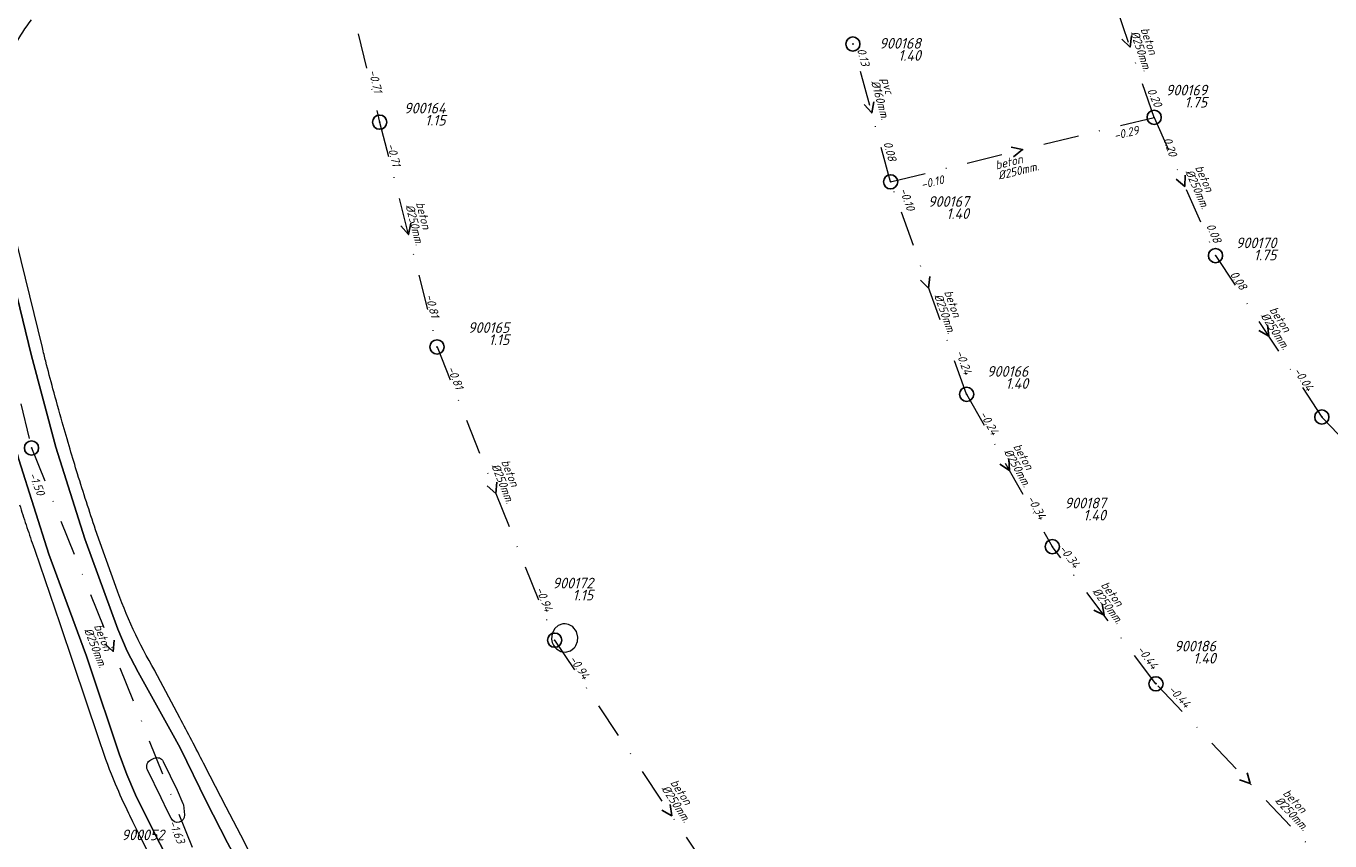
# Model space of a CAD drawing. Extents: x 148869 to 161638, y 453607 to 469810.
# Tile 636 of 656: x 153828 to 154011, y 467678 to 467792. Entities that reach past the tile are written whole.
import ezdxf
from ezdxf.enums import TextEntityAlignment as Align

# ---------------------------------------------------------------- set-up
doc = ezdxf.new("R2010")
doc.units = 0
doc.header["$PDMODE"] = 32
doc.header["$PDSIZE"] = 2
doc.linetypes.add('RI-VWA', pattern=[11, 5, -3, 0, -3])
doc.layers.get('0').update_dxf_attribs({"linetype": 'CONTINUOUS'})
for name, color, linetype in [('B-OI-RI-BOB-T18-niet meenemen', 252, 'CONTINUOUS'), ('B-OI-RI-DIAMETER-T18-niet meenemen', 252, 'CONTINUOUS'), ('B-OI-RI-MATERIAAL-T18-niet meenemen', 252, 'CONTINUOUS'), ('B-OI-RI-STROOMRICHTING-S-niet meenemen', 252, 'CONTINUOUS'), ('B-OI-RI-VWA_PUTDEKSELHOOGTE-T25-niet meenemen', 252, 'CONTINUOUS'), ('gs dwa', 252, 'CONTINUOUS')]:
    doc.layers.add(name, color=color, linetype=linetype)
for name, color, linetype, lineweight in [('B-OI-RI-VWA_TRANSPORTLEIDING-G-niet meenemen', 252, 'RI-VWA', 18), ('B-RO-VH-VERHARDING_ASFALT-GV', 251, 'CONTINUOUS', 18), ('B-RO-VH-VERHARDING_SIERBESTRATING-GV', 251, 'CONTINUOUS', 18)]:
    doc.layers.add(name, color=color, linetype=linetype, lineweight=lineweight)
doc.styles.add('iso15', font='ISO.shx', dxfattribs={"oblique": 15})
doc.styles.add('NLCS-ISO-M750_CURSIEF', font='NLCS-ISO.ttf', dxfattribs={"oblique": 15})

# ---------------------------------------------------------------- blocks, each defined once
blk = doc.blocks.new('ACMAP_ANN_TEMPLATE_diam')
at = {"color": 0, "linetype": 'ByBlock', "style": 'iso15', "oblique": 15}
blk.add_attdef('diam', (0.5, -1.3), '', height=1.2, dxfattribs=at)
blk = doc.blocks.new('ACMAP_ANN_TEMPLATE_mat')
at = {"color": 0, "linetype": 'ByBlock', "style": 'iso15', "oblique": 15}
blk.add_attdef('mat', (0.5, 0.2), '', height=1.2, dxfattribs=at)
blk = doc.blocks.new('ACMAP_ANN_TEMPLATE_nap-l')
at = {"color": 0, "linetype": 'ByBlock', "style": 'iso15', "oblique": 15}
blk.add_attdef('nap-l', (3.3, 0.2), '', height=1.2, dxfattribs=at)
blk = doc.blocks.new('ACMAP_ANN_TEMPLATE_nap-r')
at = {"color": 0, "linetype": 'ByBlock', "style": 'iso15', "oblique": 15}
blk.add_attdef('nap-r', text='', height=1.2, dxfattribs=at).set_placement((-4.1, 0.2), align=Align.RIGHT)
blk = doc.blocks.new('ACMAP_ANN_TEMPLATE_puth-dwa')
at = {"color": 0, "linetype": 'ByBlock', "style": 'iso15', "oblique": 15}
blk.add_attdef('puth-dwa', text='', height=1.5, dxfattribs=at).set_placement((2.7, 1), align=Align.RIGHT)
blk = doc.blocks.new('ACMAP_ANN_TEMPLATE_putnr-dwa')
at = {"color": 0, "linetype": 'ByBlock', "style": 'iso15', "oblique": 15}
blk.add_attdef('putnr-dwa', text='', height=1.5, dxfattribs=at).set_placement((2.7, 2.7), align=Align.RIGHT)

msp = doc.modelspace()

# ---------------------------------------------------------------- linework, layer by layer
at = {"layer": 'B-OI-RI-STROOMRICHTING-S-niet meenemen'}
for points in [[(153983.29, 467790.87), (153983.08, 467789.28), (153981.93, 467790.4)], [(153947.04, 467781.59), (153946.73, 467780.01), (153945.66, 467781.21)], [(153966.35, 467775.22), (153967.92, 467774.86), (153966.69, 467773.82)], [(153990.85, 467771.28), (153990.78, 467769.67), (153989.54, 467770.69)], [(153881.88, 467764.49), (153881.54, 467762.91), (153880.48, 467764.13)], [(153954.92, 467756.99), (153954.73, 467755.39), (153953.57, 467756.5)], [(154002.39, 467750.2), (154002.58, 467748.6), (154001.19, 467749.41)], [(153966.03, 467731.35), (153966.1, 467729.74), (153964.77, 467730.64)], [(153893.98, 467728.09), (153893.85, 467726.49), (153892.64, 467727.56)], [(153979.13, 467710.97), (153979.42, 467709.39), (153977.98, 467710.1)], [(153840.16, 467705.9), (153840.02, 467704.3), (153838.82, 467705.37)], [(153999.53, 467687.24), (153999.99, 467685.7), (153998.48, 467686.25)], [(153918.39, 467682.79), (153918.59, 467681.19), (153917.19, 467681.99)]]:
    msp.add_lwpolyline(points, dxfattribs=at)
at = {"layer": 'B-OI-RI-VWA_TRANSPORTLEIDING-G-niet meenemen'}
for p, q in [((153869.18, 467812.72), (153877.5, 467778.72)), ((153986.46, 467779.39), (153979.69, 467799.16)), ((153814.12, 467793.09), (153828.52, 467732.9)), ((153949.38, 467770.33), (153944.08, 467789.69)), ((153877.5, 467778.72), (153885.57, 467747.11)), ((153949.38, 467770.33), (153986.46, 467779.39)), ((153986.46, 467779.39), (153995.1, 467759.95)), ((153960.08, 467740.45), (153949.38, 467770.33)), ((153995.1, 467759.95), (154010.06, 467737.25)), ((153885.57, 467747.11), (153902.12, 467705.87)), ((153960.08, 467740.45), (153972.13, 467719.03)), ((154010.06, 467737.25), (154038.14, 467707.88)), ((153828.52, 467732.9), (153851.53, 467675.7)), ((153986.71, 467699.74), (153972.13, 467719.03)), ((153902.12, 467705.87), (153935.06, 467656.51)), ((154013.28, 467671.65), (153986.71, 467699.74))]:
    msp.add_line(p, q, dxfattribs=at)
at = {"layer": 'B-RO-VH-VERHARDING_ASFALT-GV'}
for points in [[(153826.21, 467789.57, -0.034771), (153828.52, 467793.1)], [(153830.28, 467746.06, -0.005333), (153830.05, 467747.03)], [(153830.52, 467745.09, -0.006071), (153830.28, 467746.06)], [(153831.54, 467741.22, -0.003577), (153830.52, 467745.09)], [(153832.85, 467736.53, -0.002788), (153831.54, 467741.22)], [(153833.94, 467732.75, -0.003144), (153832.85, 467736.53)], [(153835, 467729.26, -0.002862), (153833.94, 467732.75)], [(153836.25, 467725.32, -0.003591), (153835, 467729.26)], [(153826.84, 467724.92, 0.003297), (153827.76, 467722.09)], [(153837.54, 467721.4, -0.003907), (153836.25, 467725.32)], [(153827.76, 467722.09, 0.003509), (153828.74, 467719.19)], [(153845.85, 467701.59, -0.044551), (153840.36, 467713.4)], [(153852.72, 467688.56, 0.00581), (153849.37, 467694.97)], [(153837.86, 467692.32, 0.00468), (153838.21, 467691.23)], [(153838.21, 467691.23, 0.018785), (153840.29, 467685.69)], [(153844.84, 467687.65, -0.438047), (153845.33, 467689.07)], [(153845.78, 467689.27, -0.410989), (153847.05, 467688.83)], [(153840.29, 467685.69, 0.014418), (153842.17, 467681.53)], [(153850.03, 467681.31, -0.860145), (153848.16, 467680.84)]]:
    msp.add_lwpolyline(points, format="xyb", dxfattribs=at)
at = {"layer": 'B-RO-VH-VERHARDING_ASFALT-GV', "flags": 128}
for points in [[(153820.55, 467780.28), (153820.55, 467780.34), (153820.55, 467781.55), (153820.57, 467782.14), (153814.33, 467780.61), (153823.1, 467744.76), (153826.72, 467731.28), (153830.95, 467717.98), (153835.77, 467704.88), (153836.25, 467703.63), (153836.69, 467702.37), (153840.85, 467689.9), (153841.92, 467686.98), (153843.17, 467684.14), (153845.86, 467678.64), (153848.67, 467673.21), (153851.72, 467667.57), (153854.14, 467663.31), (153856.6, 467665.01), (153855.61, 467666.77), (153855.01, 467667.75)], [(153822.09, 467772.11), (153828.45, 467746.06), (153831.95, 467733), (153836.03, 467720.11), (153840.68, 467707.42), (153842, 467704.35), (153843.53, 467701.38), (153848.7, 467692.08), (153849.47, 467690.63), (153853.07, 467683.23), (153856.07, 467677.39), (153859.45, 467671.14), (153861.32, 467667.88), (153862.95, 467668.91), (153859.68, 467675.13), (153859.67, 467675.15), (153857.96, 467678.45), (153855.9, 467682.41), (153853.64, 467686.77), (153852.72, 467688.56)], [(153856.54, 467669.01), (153857.58, 467668.15), (153857.67, 467667.96), (153858.77, 467666.28), (153861.32, 467667.88), (153859.45, 467671.14), (153856.07, 467677.39), (153853.07, 467683.23), (153849.47, 467690.63), (153848.7, 467692.08), (153843.53, 467701.38), (153842, 467704.35), (153840.68, 467707.42), (153836.03, 467720.11), (153831.95, 467733), (153828.45, 467746.06), (153822.09, 467772.11)], [(153830.05, 467747.03), (153825.88, 467764.03), (153824.32, 467770.03)], [(153848.67, 467673.21), (153845.86, 467678.64), (153843.17, 467684.14), (153841.92, 467686.98), (153840.85, 467689.9), (153836.69, 467702.37), (153836.25, 467703.63), (153835.77, 467704.88), (153830.95, 467717.98), (153826.72, 467731.28)], [(153840.36, 467713.4), (153837.54, 467721.39), (153837.54, 467721.4)], [(153828.74, 467719.19), (153828.97, 467718.55), (153832.52, 467708.23), (153834.44, 467702.52), (153837.86, 467692.32)], [(153849.37, 467694.97), (153845.85, 467701.58), (153845.85, 467701.59)], [(153845.33, 467689.07), (153845.77, 467689.27), (153845.78, 467689.27)], [(153847.05, 467688.83), (153849.01, 467684.79), (153849.79, 467682.91)], [(153848.16, 467680.84), (153847.67, 467681.84), (153846.77, 467683.69), (153844.84, 467687.65)], [(153849.79, 467682.91), (153849.89, 467682.72), (153850.03, 467681.31)], [(153842.17, 467681.53), (153842.29, 467681.28), (153842.73, 467680.39), (153843.74, 467678.33), (153844.77, 467676.28)]]:
    msp.add_lwpolyline(points, dxfattribs=at)
at = {"layer": 'B-RO-VH-VERHARDING_SIERBESTRATING-GV', "flags": 128}
msp.add_lwpolyline([(153905.12, 467705.14), (153905.35, 467705.7), (153905.4, 467706.31), (153905.19, 467707.09), (153904.7, 467707.73), (153904.54, 467707.86), (153904.09, 467708.09), (153903.6, 467708.18), (153903.26, 467708.17), (153902.63, 467707.95), (153902.13, 467707.52), (153901.75, 467706.81), (153901.67, 467706.02), (153901.76, 467705.57), (153901.94, 467705.16), (153902.13, 467704.88), (153902.37, 467704.65), (153902.97, 467704.3), (153903.66, 467704.21), (153904.34, 467704.39), (153904.88, 467704.8), (153905.01, 467704.96)], close=True, dxfattribs=at)
at = {"layer": 'gs dwa'}
for p in [(153944.08, 467789.69), (153986.46, 467779.39), (153877.5, 467778.72), (153949.38, 467770.33), (153995.1, 467759.95), (153885.57, 467747.11), (153960.08, 467740.45), (154010.06, 467737.25), (153828.52, 467732.9), (153972.13, 467719.03), (153902.12, 467705.87), (153986.71, 467699.74)]:
    msp.add_point(p, dxfattribs=at)

# ---------------------------------------------------------------- block references
at = {"layer": 'B-OI-RI-BOB-T18-niet meenemen'}
ref = msp.add_blockref('ACMAP_ANN_TEMPLATE_nap-r', (153946.2, 467782.5), dxfattribs=dict(at, rotation=285.3101963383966))
ref.add_attrib('nap-r', '0.13', dxfattribs={"layer": '0', "color": 0, "linetype": 'ByBlock', "height": 1.2, "rotation": 285.3102, "style": 'NLCS-ISO-M750_CURSIEF', "oblique": 15}).set_placement((153945.31, 467786.51), align=Align.RIGHT)
ref = msp.add_blockref('ACMAP_ANN_TEMPLATE_nap-r', (153877.5, 467778.72), dxfattribs=dict(at, rotation=283.7504021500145))
ref.add_attrib('nap-r', '-0.71', dxfattribs={"layer": '0', "color": 0, "linetype": 'ByBlock', "height": 1.2, "rotation": 283.7504, "style": 'NLCS-ISO-M750_CURSIEF', "oblique": 15}).set_placement((153876.72, 467782.75), align=Align.RIGHT)
ref = msp.add_blockref('ACMAP_ANN_TEMPLATE_nap-l', (153983.92, 467786.12), dxfattribs=dict(at, rotation=293.96248897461))
ref.add_attrib('nap-l', '0.20', (153985.44, 467783.18), dxfattribs={"layer": '0', "color": 0, "linetype": 'ByBlock', "height": 1.2, "rotation": 293.9625, "style": 'NLCS-ISO-M750_CURSIEF', "oblique": 15})
ref = msp.add_blockref('ACMAP_ANN_TEMPLATE_nap-r', (153988.42, 467777.83), dxfattribs=dict(at, rotation=13.73043588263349))
ref.add_attrib('nap-r', '-0.29', dxfattribs={"layer": '0', "color": 0, "linetype": 'ByBlock', "height": 1.2, "rotation": 13.7304, "style": 'NLCS-ISO-M750_CURSIEF', "oblique": 15}).set_placement((153984.39, 467777.05), align=Align.RIGHT)
ref = msp.add_blockref('ACMAP_ANN_TEMPLATE_nap-l', (153986.46, 467779.39), dxfattribs=dict(at, rotation=288.9031545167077))
ref.add_attrib('nap-l', '0.20', (153987.72, 467776.33), dxfattribs={"layer": '0', "color": 0, "linetype": 'ByBlock', "height": 1.2, "rotation": 288.9032, "style": 'NLCS-ISO-M750_CURSIEF', "oblique": 15})
ref = msp.add_blockref('ACMAP_ANN_TEMPLATE_nap-l', (153877.5, 467778.72), dxfattribs=dict(at, rotation=284.3216338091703))
ref.add_attrib('nap-l', '-0.71', (153878.51, 467775.57), dxfattribs={"layer": '0', "color": 0, "linetype": 'ByBlock', "height": 1.2, "rotation": 284.3216, "style": 'NLCS-ISO-M750_CURSIEF', "oblique": 15})
ref = msp.add_blockref('ACMAP_ANN_TEMPLATE_nap-l', (153947.29, 467778.95), dxfattribs=dict(at, rotation=285.3101963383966))
ref.add_attrib('nap-l', '0.08', (153948.36, 467775.82), dxfattribs={"layer": '0', "color": 0, "linetype": 'ByBlock', "height": 1.2, "rotation": 285.3102, "style": 'NLCS-ISO-M750_CURSIEF', "oblique": 15})
ref = msp.add_blockref('ACMAP_ANN_TEMPLATE_nap-l', (153950.66, 467768.34), dxfattribs=dict(at, rotation=13.73043588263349))
ref.add_attrib('nap-l', '-0.10', (153953.82, 467769.32), dxfattribs={"layer": '0', "color": 0, "linetype": 'ByBlock', "height": 1.2, "rotation": 13.7304, "style": 'NLCS-ISO-M750_CURSIEF', "oblique": 15})
ref = msp.add_blockref('ACMAP_ANN_TEMPLATE_nap-r', (153952.91, 467762.23), dxfattribs=dict(at, rotation=289.7023983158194))
ref.add_attrib('nap-r', '-0.10', dxfattribs={"layer": '0', "color": 0, "linetype": 'ByBlock', "height": 1.2, "rotation": 289.7024, "style": 'NLCS-ISO-M750_CURSIEF', "oblique": 15}).set_placement((153951.72, 467766.16), align=Align.RIGHT)
ref = msp.add_blockref('ACMAP_ANN_TEMPLATE_nap-r', (153996.38, 467757.78), dxfattribs=dict(at, rotation=293.96248897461))
ref.add_attrib('nap-r', '0.08', dxfattribs={"layer": '0', "color": 0, "linetype": 'ByBlock', "height": 1.2, "rotation": 293.9625, "style": 'NLCS-ISO-M750_CURSIEF', "oblique": 15}).set_placement((153994.89, 467761.61), align=Align.RIGHT)
ref = msp.add_blockref('ACMAP_ANN_TEMPLATE_nap-l', (153995.1, 467759.95), dxfattribs=dict(at, rotation=303.3861139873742))
ref.add_attrib('nap-l', '0.08', (153997.08, 467757.3), dxfattribs={"layer": '0', "color": 0, "linetype": 'ByBlock', "height": 1.2, "rotation": 303.3861, "style": 'NLCS-ISO-M750_CURSIEF', "oblique": 15})
ref = msp.add_blockref('ACMAP_ANN_TEMPLATE_nap-r', (153885.57, 467747.11), dxfattribs=dict(at, rotation=284.3216338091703))
ref.add_attrib('nap-r', '-0.81', dxfattribs={"layer": '0', "color": 0, "linetype": 'ByBlock', "height": 1.2, "rotation": 284.3216, "style": 'NLCS-ISO-M750_CURSIEF', "oblique": 15}).set_placement((153884.75, 467751.13), align=Align.RIGHT)
ref = msp.add_blockref('ACMAP_ANN_TEMPLATE_nap-l', (153957.24, 467749.45), dxfattribs=dict(at, rotation=289.7023983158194))
ref.add_attrib('nap-l', '-0.24', (153958.54, 467746.41), dxfattribs={"layer": '0', "color": 0, "linetype": 'ByBlock', "height": 1.2, "rotation": 289.7024, "style": 'NLCS-ISO-M750_CURSIEF', "oblique": 15})
ref = msp.add_blockref('ACMAP_ANN_TEMPLATE_nap-l', (153885.57, 467747.11), dxfattribs=dict(at, rotation=291.8660557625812))
ref.add_attrib('nap-l', '-0.81', (153886.98, 467744.12), dxfattribs={"layer": '0', "color": 0, "linetype": 'ByBlock', "height": 1.2, "rotation": 291.8661, "style": 'NLCS-ISO-M750_CURSIEF', "oblique": 15})
ref = msp.add_blockref('ACMAP_ANN_TEMPLATE_nap-r', (154010.06, 467737.25), dxfattribs=dict(at, rotation=303.3861139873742))
ref.add_attrib('nap-r', '-0.04', dxfattribs={"layer": '0', "color": 0, "linetype": 'ByBlock', "height": 1.2, "rotation": 303.3861, "style": 'NLCS-ISO-M750_CURSIEF', "oblique": 15}).set_placement((154007.97, 467740.78), align=Align.RIGHT)
ref = msp.add_blockref('ACMAP_ANN_TEMPLATE_nap-l', (153960.08, 467740.45), dxfattribs=dict(at, rotation=299.3602934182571))
ref.add_attrib('nap-l', '-0.24', (153961.87, 467737.67), dxfattribs={"layer": '0', "color": 0, "linetype": 'ByBlock', "height": 1.2, "rotation": 299.3603, "style": 'NLCS-ISO-M750_CURSIEF', "oblique": 15})
ref = msp.add_blockref('ACMAP_ANN_TEMPLATE_nap-l', (153826.69, 467732.17), dxfattribs=dict(at, rotation=291.9135780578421))
ref.add_attrib('nap-l', '-1.50', (153828.11, 467729.18), dxfattribs={"layer": '0', "color": 0, "linetype": 'ByBlock', "height": 1.2, "rotation": 291.9136, "style": 'NLCS-ISO-M750_CURSIEF', "oblique": 15})
ref = msp.add_blockref('ACMAP_ANN_TEMPLATE_nap-r', (153972.13, 467719.03), dxfattribs=dict(at, rotation=299.3602934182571))
ref.add_attrib('nap-r', '-0.34', dxfattribs={"layer": '0', "color": 0, "linetype": 'ByBlock', "height": 1.2, "rotation": 299.3603, "style": 'NLCS-ISO-M750_CURSIEF', "oblique": 15}).set_placement((153970.29, 467722.7), align=Align.RIGHT)
ref = msp.add_blockref('ACMAP_ANN_TEMPLATE_nap-r', (153977.47, 467712.5), dxfattribs=dict(at, rotation=307.0831563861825))
ref.add_attrib('nap-r', '-0.34', dxfattribs={"layer": '0', "color": 0, "linetype": 'ByBlock', "height": 1.2, "rotation": 307.0832, "style": 'NLCS-ISO-M750_CURSIEF', "oblique": 15}).set_placement((153975.16, 467715.89), align=Align.RIGHT)
ref = msp.add_blockref('ACMAP_ANN_TEMPLATE_nap-r', (153902.12, 467705.87), dxfattribs=dict(at, rotation=291.8660557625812))
ref.add_attrib('nap-r', '-0.94', dxfattribs={"layer": '0', "color": 0, "linetype": 'ByBlock', "height": 1.2, "rotation": 291.8661, "style": 'NLCS-ISO-M750_CURSIEF', "oblique": 15}).set_placement((153900.78, 467709.75), align=Align.RIGHT)
ref = msp.add_blockref('ACMAP_ANN_TEMPLATE_nap-l', (153981.84, 467707.07), dxfattribs=dict(at, rotation=307.0831563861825))
ref.add_attrib('nap-l', '-0.44', (153983.99, 467704.55), dxfattribs={"layer": '0', "color": 0, "linetype": 'ByBlock', "height": 1.2, "rotation": 307.0832, "style": 'NLCS-ISO-M750_CURSIEF', "oblique": 15})
ref = msp.add_blockref('ACMAP_ANN_TEMPLATE_nap-l', (153902.12, 467705.87), dxfattribs=dict(at, rotation=303.7168462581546))
ref.add_attrib('nap-l', '-0.94', (153904.12, 467703.24), dxfattribs={"layer": '0', "color": 0, "linetype": 'ByBlock', "height": 1.2, "rotation": 303.7168, "style": 'NLCS-ISO-M750_CURSIEF', "oblique": 15})
ref = msp.add_blockref('ACMAP_ANN_TEMPLATE_nap-r', (153993.52, 467693.13), dxfattribs=dict(at, rotation=313.4071140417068))
ref.add_attrib('nap-r', '-0.44', dxfattribs={"layer": '0', "color": 0, "linetype": 'ByBlock', "height": 1.2, "rotation": 313.4071, "style": 'NLCS-ISO-M750_CURSIEF', "oblique": 15}).set_placement((153990.85, 467696.24), align=Align.RIGHT)
ref = msp.add_blockref('ACMAP_ANN_TEMPLATE_nap-r', (153850.39, 467673.29), dxfattribs=dict(at, rotation=291.9135780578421))
ref.add_attrib('nap-r', '-1.63', dxfattribs={"layer": '0', "color": 0, "linetype": 'ByBlock', "height": 1.2, "rotation": 291.9136, "style": 'NLCS-ISO-M750_CURSIEF', "oblique": 15}).set_placement((153849.05, 467677.17), align=Align.RIGHT)
at = {"layer": 'B-OI-RI-DIAMETER-T18-niet meenemen'}
ref = msp.add_blockref('ACMAP_ANN_TEMPLATE_diam', (153984.18, 467792.2), dxfattribs=dict(at, rotation=288.9031545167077))
ref.add_attrib('diam', '%%c250mm.', (153983.11, 467791.31), dxfattribs={"layer": '0', "color": 0, "linetype": 'ByBlock', "height": 1.2, "rotation": 288.9032, "style": 'NLCS-ISO-M750_CURSIEF', "oblique": 15})
ref = msp.add_blockref('ACMAP_ANN_TEMPLATE_diam', (153947.73, 467785.22), dxfattribs=dict(at, rotation=285.3101963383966))
ref.add_attrib('diam', '%%c160mm.', (153946.61, 467784.4), dxfattribs={"layer": '0', "color": 0, "linetype": 'ByBlock', "height": 1.2, "rotation": 285.3102, "style": 'NLCS-ISO-M750_CURSIEF', "oblique": 15})
ref = msp.add_blockref('ACMAP_ANN_TEMPLATE_diam', (153963.83, 467771.74), dxfattribs=dict(at, rotation=13.73043588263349))
ref.add_attrib('diam', '%%c250mm.', (153964.63, 467770.59), dxfattribs={"layer": '0', "color": 0, "linetype": 'ByBlock', "height": 1.2, "rotation": 13.7304, "style": 'NLCS-ISO-M750_CURSIEF', "oblique": 15})
ref = msp.add_blockref('ACMAP_ANN_TEMPLATE_diam', (153991.8, 467772.73), dxfattribs=dict(at, rotation=293.96248897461))
ref.add_attrib('diam', '%%c250mm.', (153990.82, 467771.74), dxfattribs={"layer": '0', "color": 0, "linetype": 'ByBlock', "height": 1.2, "rotation": 293.9625, "style": 'NLCS-ISO-M750_CURSIEF', "oblique": 15})
ref = msp.add_blockref('ACMAP_ANN_TEMPLATE_diam', (153882.27, 467767.79), dxfattribs=dict(at, rotation=284.3216338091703))
ref.add_attrib('diam', '%%c250mm.', (153881.13, 467766.98), dxfattribs={"layer": '0', "color": 0, "linetype": 'ByBlock', "height": 1.2, "rotation": 284.3216, "style": 'NLCS-ISO-M750_CURSIEF', "oblique": 15})
ref = msp.add_blockref('ACMAP_ANN_TEMPLATE_diam', (153956.54, 467755.24), dxfattribs=dict(at, rotation=289.7023983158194))
ref.add_attrib('diam', '%%c250mm.', (153955.49, 467754.33), dxfattribs={"layer": '0', "color": 0, "linetype": 'ByBlock', "height": 1.2, "rotation": 289.7024, "style": 'NLCS-ISO-M750_CURSIEF', "oblique": 15})
ref = msp.add_blockref('ACMAP_ANN_TEMPLATE_diam', (154002.2, 467752.61), dxfattribs=dict(at, rotation=303.3861139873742))
ref.add_attrib('diam', '%%c250mm.', (154001.39, 467751.48), dxfattribs={"layer": '0', "color": 0, "linetype": 'ByBlock', "height": 1.2, "rotation": 303.3861, "style": 'NLCS-ISO-M750_CURSIEF', "oblique": 15})
ref = msp.add_blockref('ACMAP_ANN_TEMPLATE_diam', (153966.17, 467733.45), dxfattribs=dict(at, rotation=299.3602934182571))
ref.add_attrib('diam', '%%c250mm.', (153965.28, 467732.38), dxfattribs={"layer": '0', "color": 0, "linetype": 'ByBlock', "height": 1.2, "rotation": 299.3603, "style": 'NLCS-ISO-M750_CURSIEF', "oblique": 15})
ref = msp.add_blockref('ACMAP_ANN_TEMPLATE_diam', (153894.21, 467731.36), dxfattribs=dict(at, rotation=291.8660557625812))
ref.add_attrib('diam', '%%c250mm.', (153893.19, 467730.41), dxfattribs={"layer": '0', "color": 0, "linetype": 'ByBlock', "height": 1.2, "rotation": 291.8661, "style": 'NLCS-ISO-M750_CURSIEF', "oblique": 15})
ref = msp.add_blockref('ACMAP_ANN_TEMPLATE_diam', (153978.45, 467713.89), dxfattribs=dict(at, rotation=307.0831563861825))
ref.add_attrib('diam', '%%c250mm.', (153977.71, 467712.71), dxfattribs={"layer": '0', "color": 0, "linetype": 'ByBlock', "height": 1.2, "rotation": 307.0832, "style": 'NLCS-ISO-M750_CURSIEF', "oblique": 15})
ref = msp.add_blockref('ACMAP_ANN_TEMPLATE_diam', (153836.91, 467708.26), dxfattribs=dict(at, rotation=291.9135780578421))
ref.add_attrib('diam', '%%c250mm.', (153835.89, 467707.31), dxfattribs={"layer": '0', "color": 0, "linetype": 'ByBlock', "height": 1.2, "rotation": 291.9136, "style": 'NLCS-ISO-M750_CURSIEF', "oblique": 15})
ref = msp.add_blockref('ACMAP_ANN_TEMPLATE_diam', (153917.89, 467686.14), dxfattribs=dict(at, rotation=303.7168462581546))
ref.add_attrib('diam', '%%c250mm.', (153917.09, 467685), dxfattribs={"layer": '0', "color": 0, "linetype": 'ByBlock', "height": 1.2, "rotation": 303.7168, "style": 'NLCS-ISO-M750_CURSIEF', "oblique": 15})
ref = msp.add_blockref('ACMAP_ANN_TEMPLATE_diam', (154004, 467684.49), dxfattribs=dict(at, rotation=313.4071140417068))
ref.add_attrib('diam', '%%c250mm.', (154003.4, 467683.23), dxfattribs={"layer": '0', "color": 0, "linetype": 'ByBlock', "height": 1.2, "rotation": 313.4071, "style": 'NLCS-ISO-M750_CURSIEF', "oblique": 15})
at = {"layer": 'B-OI-RI-MATERIAAL-T18-niet meenemen'}
ref = msp.add_blockref('ACMAP_ANN_TEMPLATE_mat', (153984.18, 467792.2), dxfattribs=dict(at, rotation=288.9031545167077))
ref.add_attrib('mat', 'beton', (153984.53, 467791.79), dxfattribs={"layer": '0', "color": 0, "linetype": 'ByBlock', "height": 1.2, "rotation": 288.9032, "style": 'NLCS-ISO-M750_CURSIEF', "oblique": 15})
ref = msp.add_blockref('ACMAP_ANN_TEMPLATE_mat', (153947.73, 467785.22), dxfattribs=dict(at, rotation=285.3101963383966))
ref.add_attrib('mat', 'pvc', (153948.06, 467784.79), dxfattribs={"layer": '0', "color": 0, "linetype": 'ByBlock', "height": 1.2, "rotation": 285.3102, "style": 'NLCS-ISO-M750_CURSIEF', "oblique": 15})
ref = msp.add_blockref('ACMAP_ANN_TEMPLATE_mat', (153963.83, 467771.74), dxfattribs=dict(at, rotation=13.73043588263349))
ref.add_attrib('mat', 'beton', (153964.27, 467772.05), dxfattribs={"layer": '0', "color": 0, "linetype": 'ByBlock', "height": 1.2, "rotation": 13.7304, "style": 'NLCS-ISO-M750_CURSIEF', "oblique": 15})
ref = msp.add_blockref('ACMAP_ANN_TEMPLATE_mat', (153991.8, 467772.73), dxfattribs=dict(at, rotation=293.96248897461))
ref.add_attrib('mat', 'beton', (153992.19, 467772.35), dxfattribs={"layer": '0', "color": 0, "linetype": 'ByBlock', "height": 1.2, "rotation": 293.9625, "style": 'NLCS-ISO-M750_CURSIEF', "oblique": 15})
ref = msp.add_blockref('ACMAP_ANN_TEMPLATE_mat', (153882.27, 467767.79), dxfattribs=dict(at, rotation=284.3216338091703))
ref.add_attrib('mat', 'beton', (153882.59, 467767.35), dxfattribs={"layer": '0', "color": 0, "linetype": 'ByBlock', "height": 1.2, "rotation": 284.3216, "style": 'NLCS-ISO-M750_CURSIEF', "oblique": 15})
ref = msp.add_blockref('ACMAP_ANN_TEMPLATE_mat', (153956.54, 467755.24), dxfattribs=dict(at, rotation=289.7023983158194))
ref.add_attrib('mat', 'beton', (153956.9, 467754.84), dxfattribs={"layer": '0', "color": 0, "linetype": 'ByBlock', "height": 1.2, "rotation": 289.7024, "style": 'NLCS-ISO-M750_CURSIEF', "oblique": 15})
ref = msp.add_blockref('ACMAP_ANN_TEMPLATE_mat', (154002.2, 467752.61), dxfattribs=dict(at, rotation=303.3861139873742))
ref.add_attrib('mat', 'beton', (154002.64, 467752.31), dxfattribs={"layer": '0', "color": 0, "linetype": 'ByBlock', "height": 1.2, "rotation": 303.3861, "style": 'NLCS-ISO-M750_CURSIEF', "oblique": 15})
ref = msp.add_blockref('ACMAP_ANN_TEMPLATE_mat', (153966.17, 467733.45), dxfattribs=dict(at, rotation=299.3602934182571))
ref.add_attrib('mat', 'beton', (153966.59, 467733.11), dxfattribs={"layer": '0', "color": 0, "linetype": 'ByBlock', "height": 1.2, "rotation": 299.3603, "style": 'NLCS-ISO-M750_CURSIEF', "oblique": 15})
ref = msp.add_blockref('ACMAP_ANN_TEMPLATE_mat', (153894.21, 467731.36), dxfattribs=dict(at, rotation=291.8660557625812))
ref.add_attrib('mat', 'beton', (153894.58, 467730.97), dxfattribs={"layer": '0', "color": 0, "linetype": 'ByBlock', "height": 1.2, "rotation": 291.8661, "style": 'NLCS-ISO-M750_CURSIEF', "oblique": 15})
ref = msp.add_blockref('ACMAP_ANN_TEMPLATE_mat', (153978.45, 467713.89), dxfattribs=dict(at, rotation=307.0831563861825))
ref.add_attrib('mat', 'beton', (153978.91, 467713.61), dxfattribs={"layer": '0', "color": 0, "linetype": 'ByBlock', "height": 1.2, "rotation": 307.0832, "style": 'NLCS-ISO-M750_CURSIEF', "oblique": 15})
ref = msp.add_blockref('ACMAP_ANN_TEMPLATE_mat', (153836.91, 467708.26), dxfattribs=dict(at, rotation=291.9135780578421))
ref.add_attrib('mat', 'beton', (153837.28, 467707.87), dxfattribs={"layer": '0', "color": 0, "linetype": 'ByBlock', "height": 1.2, "rotation": 291.9136, "style": 'NLCS-ISO-M750_CURSIEF', "oblique": 15})
ref = msp.add_blockref('ACMAP_ANN_TEMPLATE_mat', (153917.89, 467686.14), dxfattribs=dict(at, rotation=303.7168462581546))
ref.add_attrib('mat', 'beton', (153918.34, 467685.83), dxfattribs={"layer": '0', "color": 0, "linetype": 'ByBlock', "height": 1.2, "rotation": 303.7168, "style": 'NLCS-ISO-M750_CURSIEF', "oblique": 15})
ref = msp.add_blockref('ACMAP_ANN_TEMPLATE_mat', (154004, 467684.49), dxfattribs=dict(at, rotation=313.4071140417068))
ref.add_attrib('mat', 'beton', (154004.49, 467684.27), dxfattribs={"layer": '0', "color": 0, "linetype": 'ByBlock', "height": 1.2, "rotation": 313.4071, "style": 'NLCS-ISO-M750_CURSIEF', "oblique": 15})
at = {"layer": 'B-OI-RI-VWA_PUTDEKSELHOOGTE-T25-niet meenemen'}
ref = msp.add_blockref('ACMAP_ANN_TEMPLATE_putnr-dwa', (153950.95, 467786.35), dxfattribs=at)
ref.add_attrib('putnr-dwa', '900168', dxfattribs={"layer": '0', "color": 0, "linetype": 'ByBlock', "height": 1.5, "style": 'NLCS-ISO-M750_CURSIEF', "oblique": 15}).set_placement((153953.65, 467789.05), align=Align.RIGHT)
ref = msp.add_blockref('ACMAP_ANN_TEMPLATE_puth-dwa', (153950.95, 467786.35), dxfattribs=at)
ref.add_attrib('puth-dwa', '1.40', dxfattribs={"layer": '0', "color": 0, "linetype": 'ByBlock', "height": 1.5, "style": 'NLCS-ISO-M750_CURSIEF', "oblique": 15}).set_placement((153953.65, 467787.35), align=Align.RIGHT)
ref = msp.add_blockref('ACMAP_ANN_TEMPLATE_putnr-dwa', (153991.22, 467779.77), dxfattribs=at)
ref.add_attrib('putnr-dwa', '900169', dxfattribs={"layer": '0', "color": 0, "linetype": 'ByBlock', "height": 1.5, "style": 'NLCS-ISO-M750_CURSIEF', "oblique": 15}).set_placement((153993.92, 467782.47), align=Align.RIGHT)
ref = msp.add_blockref('ACMAP_ANN_TEMPLATE_puth-dwa', (153991.22, 467779.77), dxfattribs=at)
ref.add_attrib('puth-dwa', '1.75', dxfattribs={"layer": '0', "color": 0, "linetype": 'ByBlock', "height": 1.5, "style": 'NLCS-ISO-M750_CURSIEF', "oblique": 15}).set_placement((153993.92, 467780.77), align=Align.RIGHT)
ref = msp.add_blockref('ACMAP_ANN_TEMPLATE_putnr-dwa', (153884.08, 467777.24), dxfattribs=at)
ref.add_attrib('putnr-dwa', '900164', dxfattribs={"layer": '0', "color": 0, "linetype": 'ByBlock', "height": 1.5, "style": 'NLCS-ISO-M750_CURSIEF', "oblique": 15}).set_placement((153886.78, 467779.94), align=Align.RIGHT)
ref = msp.add_blockref('ACMAP_ANN_TEMPLATE_puth-dwa', (153884.08, 467777.24), dxfattribs=at)
ref.add_attrib('puth-dwa', '1.15', dxfattribs={"layer": '0', "color": 0, "linetype": 'ByBlock', "height": 1.5, "style": 'NLCS-ISO-M750_CURSIEF', "oblique": 15}).set_placement((153886.78, 467778.24), align=Align.RIGHT)
ref = msp.add_blockref('ACMAP_ANN_TEMPLATE_putnr-dwa', (153957.72, 467764.11), dxfattribs=at)
ref.add_attrib('putnr-dwa', '900167', dxfattribs={"layer": '0', "color": 0, "linetype": 'ByBlock', "height": 1.5, "style": 'NLCS-ISO-M750_CURSIEF', "oblique": 15}).set_placement((153960.42, 467766.81), align=Align.RIGHT)
ref = msp.add_blockref('ACMAP_ANN_TEMPLATE_puth-dwa', (153957.72, 467764.11), dxfattribs=at)
ref.add_attrib('puth-dwa', '1.40', dxfattribs={"layer": '0', "color": 0, "linetype": 'ByBlock', "height": 1.5, "style": 'NLCS-ISO-M750_CURSIEF', "oblique": 15}).set_placement((153960.42, 467765.11), align=Align.RIGHT)
ref = msp.add_blockref('ACMAP_ANN_TEMPLATE_putnr-dwa', (154000.97, 467758.29), dxfattribs=at)
ref.add_attrib('putnr-dwa', '900170', dxfattribs={"layer": '0', "color": 0, "linetype": 'ByBlock', "height": 1.5, "style": 'NLCS-ISO-M750_CURSIEF', "oblique": 15}).set_placement((154003.67, 467760.99), align=Align.RIGHT)
ref = msp.add_blockref('ACMAP_ANN_TEMPLATE_puth-dwa', (154000.97, 467758.29), dxfattribs=at)
ref.add_attrib('puth-dwa', '1.75', dxfattribs={"layer": '0', "color": 0, "linetype": 'ByBlock', "height": 1.5, "style": 'NLCS-ISO-M750_CURSIEF', "oblique": 15}).set_placement((154003.67, 467759.29), align=Align.RIGHT)
ref = msp.add_blockref('ACMAP_ANN_TEMPLATE_putnr-dwa', (153893.04, 467746.38), dxfattribs=at)
ref.add_attrib('putnr-dwa', '900165', dxfattribs={"layer": '0', "color": 0, "linetype": 'ByBlock', "height": 1.5, "style": 'NLCS-ISO-M750_CURSIEF', "oblique": 15}).set_placement((153895.74, 467749.08), align=Align.RIGHT)
ref = msp.add_blockref('ACMAP_ANN_TEMPLATE_puth-dwa', (153893.04, 467746.38), dxfattribs=at)
ref.add_attrib('puth-dwa', '1.15', dxfattribs={"layer": '0', "color": 0, "linetype": 'ByBlock', "height": 1.5, "style": 'NLCS-ISO-M750_CURSIEF', "oblique": 15}).set_placement((153895.74, 467747.38), align=Align.RIGHT)
ref = msp.add_blockref('ACMAP_ANN_TEMPLATE_putnr-dwa', (153966.05, 467740.22), dxfattribs=at)
ref.add_attrib('putnr-dwa', '900166', dxfattribs={"layer": '0', "color": 0, "linetype": 'ByBlock', "height": 1.5, "style": 'NLCS-ISO-M750_CURSIEF', "oblique": 15}).set_placement((153968.75, 467742.92), align=Align.RIGHT)
ref = msp.add_blockref('ACMAP_ANN_TEMPLATE_puth-dwa', (153966.05, 467740.22), dxfattribs=at)
ref.add_attrib('puth-dwa', '1.40', dxfattribs={"layer": '0', "color": 0, "linetype": 'ByBlock', "height": 1.5, "style": 'NLCS-ISO-M750_CURSIEF', "oblique": 15}).set_placement((153968.75, 467741.22), align=Align.RIGHT)
ref = msp.add_blockref('ACMAP_ANN_TEMPLATE_putnr-dwa', (153976.98, 467721.71), dxfattribs=at)
ref.add_attrib('putnr-dwa', '900187', dxfattribs={"layer": '0', "color": 0, "linetype": 'ByBlock', "height": 1.5, "style": 'NLCS-ISO-M750_CURSIEF', "oblique": 15}).set_placement((153979.68, 467724.41), align=Align.RIGHT)
ref = msp.add_blockref('ACMAP_ANN_TEMPLATE_puth-dwa', (153976.98, 467721.71), dxfattribs=at)
ref.add_attrib('puth-dwa', '1.40', dxfattribs={"layer": '0', "color": 0, "linetype": 'ByBlock', "height": 1.5, "style": 'NLCS-ISO-M750_CURSIEF', "oblique": 15}).set_placement((153979.68, 467722.71), align=Align.RIGHT)
ref = msp.add_blockref('ACMAP_ANN_TEMPLATE_putnr-dwa', (153904.84, 467710.46), dxfattribs=at)
ref.add_attrib('putnr-dwa', '900172', dxfattribs={"layer": '0', "color": 0, "linetype": 'ByBlock', "height": 1.5, "style": 'NLCS-ISO-M750_CURSIEF', "oblique": 15}).set_placement((153907.54, 467713.16), align=Align.RIGHT)
ref = msp.add_blockref('ACMAP_ANN_TEMPLATE_puth-dwa', (153904.84, 467710.46), dxfattribs=at)
ref.add_attrib('puth-dwa', '1.15', dxfattribs={"layer": '0', "color": 0, "linetype": 'ByBlock', "height": 1.5, "style": 'NLCS-ISO-M750_CURSIEF', "oblique": 15}).set_placement((153907.54, 467711.46), align=Align.RIGHT)
ref = msp.add_blockref('ACMAP_ANN_TEMPLATE_putnr-dwa', (153992.45, 467701.59), dxfattribs=at)
ref.add_attrib('putnr-dwa', '900186', dxfattribs={"layer": '0', "color": 0, "linetype": 'ByBlock', "height": 1.5, "style": 'NLCS-ISO-M750_CURSIEF', "oblique": 15}).set_placement((153995.15, 467704.29), align=Align.RIGHT)
ref = msp.add_blockref('ACMAP_ANN_TEMPLATE_puth-dwa', (153992.45, 467701.59), dxfattribs=at)
ref.add_attrib('puth-dwa', '1.40', dxfattribs={"layer": '0', "color": 0, "linetype": 'ByBlock', "height": 1.5, "style": 'NLCS-ISO-M750_CURSIEF', "oblique": 15}).set_placement((153995.15, 467702.59), align=Align.RIGHT)
ref = msp.add_blockref('ACMAP_ANN_TEMPLATE_putnr-dwa', (153844.49, 467675.05), dxfattribs=at)
ref.add_attrib('putnr-dwa', '900052', dxfattribs={"layer": '0', "color": 0, "linetype": 'ByBlock', "height": 1.5, "style": 'NLCS-ISO-M750_CURSIEF', "oblique": 15}).set_placement((153847.19, 467677.75), align=Align.RIGHT)

doc.saveas('drawing.dxf')
